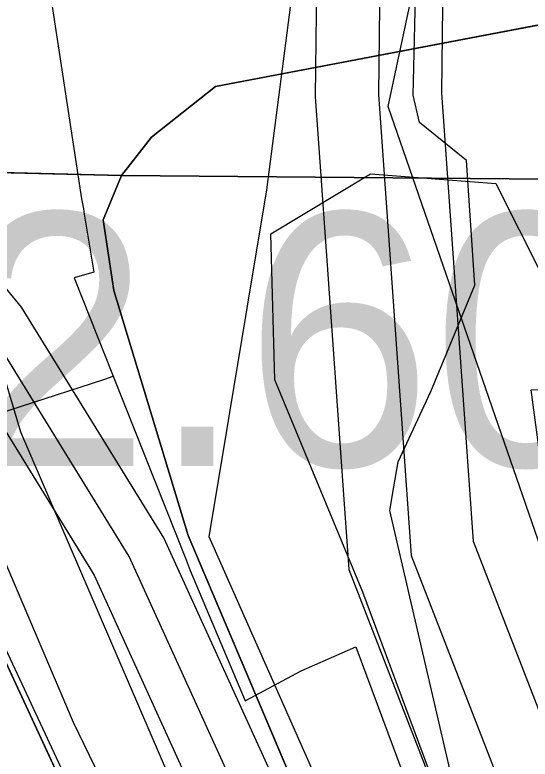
# Model space of a CAD drawing. Extents: x -706130 to -698555, y -971544 to -967260.
# Drawn here: x -704424.21 to -704403.83, y -969495.14 to -969465.71 of the extents above; entities that cross this region are included whole.
import ezdxf

# ---------------------------------------------------------------- set-up
doc = ezdxf.new("R2010")
doc.units = 0
for name, color, linetype in [('_Polohopis reambulance', 7, 'Continuous'), ('BPEJ I-II trida ochrany S', 7, 'Continuous'), ('Docházková izochrona - BUS S', 7, 'Continuous'), ('Docházková izochrona - VLAK N', 7, 'Continuous'), ('Kanalizace_stoka bez rozlišení N', 7, 'Continuous'), ('KN_Hranice_parcel', 7, 'Continuous'), ('KN_Polygon parcely', 7, 'Continuous'), ('KN_POZEMKY_14_OSTATNI PLOCHA', 7, 'Continuous'), ('KN_POZEMKY_5_ZAHRADA', 7, 'Continuous'), ('KN_VYUZITI_16_ostatni plocha_silnice', 7, 'Continuous'), ('KN_VYUZITI_19_ostatni plocha_zelen', 7, 'Continuous'), ('KN_Věcná břemena k části', 7, 'Continuous'), ('Komunikace III třídy osy S', 7, 'Continuous'), ('Koridor pro umístění staveb pro snižování ohrožení území povodněmi N', 7, 'Continuous'), ('Koridor pro umístění staveb pro snižování ohrožení území povodněmi N ŠRAFY', 7, 'Continuous'), ('Plochy doprava silniční - silnice I třídy S', 7, 'Continuous'), ('Plochy doprava silniční - silnice III třídy S', 7, 'Continuous'), ('Plochy smíšené obytné venkovské S', 7, 'Continuous'), ('Plochy vodní a vodních toku_linie zatrubněný tok S', 7, 'Continuous'), ('Plochy zeleně sídelní ostatní S', 7, 'Continuous'), ('Plynovody STL S', 7, 'Continuous'), ('Regulační bloky zastavěné S', 7, 'Continuous'), ('Regulační kódy zastavěné S', 7, 'Continuous'), ('Spoje_dálkový optický komunikační kabel S', 7, 'Continuous'), ('Trasy cykloturistické S', 7, 'Continuous'), ('Vodovodní řad - přiváděcí S', 7, 'Continuous'), ('Vodovodní řady - rozváděcí S', 7, 'Continuous'), ('VPS pro snizovani ohrozeni uzemi povodnemi_obrys N', 7, 'Continuous'), ('VPS pro snizovani ohrozeni uzemi povodnemi_plochy N', 7, 'Continuous'), ('VÝŠKOPIS_vrstevnice hlavní', 7, 'Continuous')]:
    doc.layers.add(name, color=color, linetype=linetype)

msp = doc.modelspace()

# ---------------------------------------------------------------- linework, layer by layer
at = {"layer": '_Polohopis reambulance'}
msp.add_line((-704419.99, -969472.06), (-704402.71, -969472.204), dxfattribs=at)
at = {"layer": 'BPEJ I-II trida ochrany S'}
msp.add_line((-704419.76, -969501.67), (-704427.86, -969484.22), dxfattribs=at)
at = {"layer": 'Docházková izochrona - BUS S'}
msp.add_arc((-704475.99, -969462.395), 400, 57.53029, 230.24409, dxfattribs=at)
at = {"layer": 'Docházková izochrona - VLAK N'}
msp.add_circle((-704165.451, -969778.767), 800, dxfattribs=at)
at = {"layer": 'Kanalizace_stoka bez rozlišení N'}
for points in [[(-704406.439, -969532.54), (-704399.238, -969525.356), (-704416.524, -969486.349), (-704414.245, -969472.63), (-704412.164, -969456.533)], [(-704406.439, -969532.54), (-704412.969, -969516.856), (-704419.643, -969501.34), (-704432.673, -969473.424), (-704454.152, -969473.196), (-704511.456, -969480.133)]]:
    msp.add_lwpolyline(points, dxfattribs=at)
at = {"layer": 'KN_Hranice_parcel'}
for p, q in [((-704402.95, -969466), (-704416.27, -969468.54)), ((-704416.27, -969468.54), (-704418.8, -969470.54)), ((-704418.8, -969470.54), (-704419.99, -969472.06)), ((-704447.07, -969471.38), (-704419.99, -969472.06)), ((-704419.99, -969472.06), (-704420.71, -969473.81)), ((-704420.71, -969473.81), (-704420.29, -969476.6)), ((-704419.76, -969501.67), (-704427.86, -969484.22))]:
    msp.add_line(p, q, dxfattribs=at)
msp.add_lwpolyline([(-704420.29, -969476.6), (-704417.35, -969486.29), (-704364.81, -969610.27), (-704358.33, -969634.69)], dxfattribs=at)
at = {"layer": 'KN_Polygon parcely'}
for points in [[(-704556.38, -969486.6), (-704531.14, -969482.67), (-704514.73, -969479.6), (-704510.17, -969478.31), (-704506.77, -969478.47), (-704503.73, -969478.61), (-704499.21, -969478.82), (-704473.1, -969477.69), (-704469.12, -969476.47), (-704465.69, -969475.72), (-704463.89, -969470.79), (-704447.07, -969471.38), (-704419.99, -969472.06), (-704418.8, -969470.54), (-704416.27, -969468.54), (-704402.95, -969466), (-704395.95, -969465.73), (-704388.74, -969468.01), (-704385.37, -969469.07), (-704376.58, -969471.85), (-704374.67, -969472.45), (-704368.67, -969472.85), (-704360.87, -969472.65)], [(-704357.98, -969539.78), (-704363.37, -969529.94), (-704368.32, -969517.5), (-704384.83, -969523.28), (-704386.05, -969520.48), (-704392.39, -969505.87), (-704397.25, -969503.69), (-704398.53, -969501.15), (-704402.66, -969488.92), (-704403.79, -969480.54), (-704402.39, -969480.49), (-704402.95, -969466), (-704416.27, -969468.54), (-704418.8, -969470.54), (-704419.99, -969472.06), (-704420.71, -969473.81), (-704420.29, -969476.6), (-704417.35, -969486.29), (-704364.81, -969610.27), (-704358.33, -969634.69)], [(-704358.33, -969634.69), (-704364.81, -969610.27), (-704417.35, -969486.29), (-704420.29, -969476.6), (-704420.71, -969473.81), (-704419.99, -969472.06), (-704447.07, -969471.38), (-704434.99, -969473.35), (-704432.08, -969475.13), (-704427.86, -969484.22), (-704419.76, -969501.67), (-704413.49, -969516.87), (-704393.39, -969565.83), (-704390.25, -969573.93), (-704385.47, -969585.14), (-704374.81, -969610.6), (-704366.88, -969634.96), (-704364.85, -969659.44), (-704364.46, -969665.52), (-704364.99, -969671.93), (-704370.34, -969707.96), (-704369.62, -969728.95), (-704367.64, -969748.84), (-704367.33, -969769.52)]]:
    msp.add_lwpolyline(points, dxfattribs=at)
msp.add_lwpolyline([(-704439.36, -969506.72), (-704422.13, -969502.28), (-704419.76, -969501.67), (-704427.86, -969484.22), (-704437.38, -969486.8), (-704447.85, -969485.62), (-704447.9, -969486.52), (-704445.87, -969508.4)], close=True, dxfattribs=at)
at = {"layer": 'KN_POZEMKY_14_OSTATNI PLOCHA'}
for p, q in [((-704416.27, -969468.54), (-704402.95, -969466)), ((-704402.95, -969466), (-704416.27, -969468.54)), ((-704418.8, -969470.54), (-704416.27, -969468.54)), ((-704416.27, -969468.54), (-704418.8, -969470.54)), ((-704419.99, -969472.06), (-704418.8, -969470.54)), ((-704418.8, -969470.54), (-704419.99, -969472.06)), ((-704447.07, -969471.38), (-704419.99, -969472.06)), ((-704419.99, -969472.06), (-704447.07, -969471.38)), ((-704420.71, -969473.81), (-704419.99, -969472.06)), ((-704419.99, -969472.06), (-704420.71, -969473.81)), ((-704420.29, -969476.6), (-704420.71, -969473.81)), ((-704420.71, -969473.81), (-704420.29, -969476.6)), ((-704417.35, -969486.29), (-704420.29, -969476.6)), ((-704420.29, -969476.6), (-704417.35, -969486.29)), ((-704419.76, -969501.67), (-704427.86, -969484.22)), ((-704364.81, -969610.27), (-704417.35, -969486.29)), ((-704417.35, -969486.29), (-704364.81, -969610.27))]:
    msp.add_line(p, q, dxfattribs=at)
at = {"layer": 'KN_POZEMKY_5_ZAHRADA'}
msp.add_line((-704427.86, -969484.22), (-704419.76, -969501.67), dxfattribs=at)
at = {"layer": 'KN_VYUZITI_16_ostatni plocha_silnice'}
for p, q in [((-704402.95, -969466), (-704416.27, -969468.54)), ((-704416.27, -969468.54), (-704418.8, -969470.54)), ((-704418.8, -969470.54), (-704419.99, -969472.06)), ((-704447.07, -969471.38), (-704419.99, -969472.06)), ((-704419.99, -969472.06), (-704447.07, -969471.38)), ((-704419.99, -969472.06), (-704420.71, -969473.81)), ((-704420.71, -969473.81), (-704420.29, -969476.6)), ((-704420.29, -969476.6), (-704417.35, -969486.29)), ((-704419.76, -969501.67), (-704427.86, -969484.22)), ((-704417.35, -969486.29), (-704364.81, -969610.27))]:
    msp.add_line(p, q, dxfattribs=at)
at = {"layer": 'KN_VYUZITI_19_ostatni plocha_zelen'}
for p, q in [((-704416.27, -969468.54), (-704402.95, -969466)), ((-704418.8, -969470.54), (-704416.27, -969468.54)), ((-704419.99, -969472.06), (-704418.8, -969470.54)), ((-704420.71, -969473.81), (-704419.99, -969472.06)), ((-704420.29, -969476.6), (-704420.71, -969473.81)), ((-704417.35, -969486.29), (-704420.29, -969476.6)), ((-704364.81, -969610.27), (-704417.35, -969486.29))]:
    msp.add_line(p, q, dxfattribs=at)
at = {"layer": 'KN_Věcná břemena k části'}
msp.add_lwpolyline([(-704428.4, -969471.85), (-704432.35, -969471.75), (-704432.03, -969472.34), (-704426.51, -969479.06), (-704421.07, -969487.87), (-704410.32, -969511.47), (-704401.05, -969533.15), (-704396.06, -969545.29), (-704381.09, -969580.43), (-704372.53, -969601.56), (-704365.87, -969618.8), (-704364.7, -969621.48), (-704363.73, -969621.2), (-704363.43, -969621.42), (-704361.91, -969621.19), (-704363.02, -969617.01), (-704363.22, -969617.02), (-704369.91, -969599.69), (-704378.11, -969579.43), (-704393.3, -969543.81), (-704398.1, -969532.15), (-704407.72, -969509.65), (-704418.31, -969486.39), (-704423.94, -969477.27)], close=True, dxfattribs=at)
at = {"layer": 'Komunikace III třídy osy S'}
msp.add_lwpolyline([(-704429.54, -969463.57), (-704423.99, -969482.19), (-704407.2, -969521.16), (-704403.306, -969530.197), (-704376.954, -969591.357), (-704368.24, -969612.28), (-704367.05, -969615.52), (-704366.318, -969618.141), (-704364.99, -969624.24), (-704363.87, -969630.36), (-704362.467, -969643.977), (-704361.592, -969655.36), (-704361.753, -969668.137), (-704364.753, -969691.367), (-704365.538, -969697.3), (-704366.324, -969705.663), (-704362.43, -969771.16)], dxfattribs=at)
at = {"layer": 'Koridor pro umístění staveb pro snižování ohrožení území povodněmi N'}
for points in [[(-704412.159, -969454.523), (-704412.327, -969468.934), (-704411.003, -969487.636), (-704399.919, -969516.164), (-704396.994, -969524.271), (-704384.874, -969543.991), (-704371.738, -969574.346), (-704363.311, -969602.244), (-704351.791, -969626.952)], [(-704358.629, -969600.456), (-704367.035, -969572.625), (-704380.427, -969541.677), (-704392.465, -969522.091), (-704395.236, -969514.41), (-704406.069, -969486.53), (-704407.325, -969468.786), (-704407.166, -969455.151)]]:
    msp.add_lwpolyline(points, dxfattribs=at)
at = {"layer": 'Koridor pro umístění staveb pro snižování ohrožení území povodněmi N ŠRAFY'}
for points in [[(-704412.159, -969454.523), (-704412.327, -969468.934), (-704411.003, -969487.636), (-704399.919, -969516.164), (-704396.994, -969524.271), (-704384.874, -969543.991), (-704371.738, -969574.346), (-704363.311, -969602.244), (-704351.791, -969626.952)], [(-704358.629, -969600.456), (-704367.035, -969572.625), (-704380.427, -969541.677), (-704392.465, -969522.091), (-704395.236, -969514.41), (-704406.069, -969486.53), (-704407.325, -969468.786), (-704407.166, -969455.151)]]:
    msp.add_lwpolyline(points, dxfattribs=at)
at = {"layer": 'Plochy doprava silniční - silnice I třídy S'}
for p, q in [((-704447.07, -969471.38), (-704419.99, -969472.06)), ((-704419.99, -969472.06), (-704402.71, -969472.204))]:
    msp.add_line(p, q, dxfattribs=at)
at = {"layer": 'Plochy doprava silniční - silnice III třídy S'}
for p, q in [((-704419.99, -969472.06), (-704447.07, -969471.38)), ((-704420.71, -969473.81), (-704419.99, -969472.06)), ((-704420.29, -969476.6), (-704420.71, -969473.81)), ((-704417.35, -969486.29), (-704420.29, -969476.6)), ((-704427.86, -969484.22), (-704419.76, -969501.67)), ((-704364.81, -969610.27), (-704417.35, -969486.29))]:
    msp.add_line(p, q, dxfattribs=at)
at = {"layer": 'Plochy smíšené obytné venkovské S'}
msp.add_line((-704419.76, -969501.67), (-704427.86, -969484.22), dxfattribs=at)
at = {"layer": 'Plochy vodní a vodních toku_linie zatrubněný tok S'}
msp.add_lwpolyline([(-704409.662, -969454.837), (-704409.826, -969468.86), (-704408.536, -969487.083), (-704397.578, -969515.287), (-704394.729, -969523.181), (-704382.651, -969542.834), (-704369.386, -969573.486), (-704360.97, -969601.35), (-704349.62, -969625.691)], dxfattribs=at)
at = {"layer": 'Plochy zeleně sídelní ostatní S'}
for p, q in [((-704419.99, -969472.06), (-704420.71, -969473.81)), ((-704402.71, -969472.204), (-704419.99, -969472.06)), ((-704417.35, -969486.29), (-704389.115, -969552.917))]:
    msp.add_line(p, q, dxfattribs=at)
msp.add_lwpolyline([(-704420.71, -969473.81), (-704420.29, -969476.6), (-704417.35, -969486.29)], dxfattribs=at)
at = {"layer": 'Plynovody STL S'}
for points in [[(-704422.919, -969464.152), (-704421.57, -969472.98), (-704421.5, -969473.38), (-704421.47, -969473.59), (-704421.09, -969475.88), (-704421.86, -969476.1), (-704420.315, -969479.997), (-704417.438, -969487.256), (-704417.27, -969487.68), (-704415.1, -969492.84), (-704412.89, -969491.65), (-704410.72, -969490.7), (-704406.886, -969501.01), (-704406.523, -969501.987), (-704402.861, -969512.192), (-704401.86, -969515.44), (-704401.847, -969515.476), (-704400.33, -969520.03), (-704399.303, -969522.726), (-704397.48, -969527.51)], [(-704527.116, -969487.513), (-704515.98, -969485.66), (-704500.81, -969482.77), (-704498.62, -969482.42), (-704488.54, -969481.34), (-704476.1, -969479.48), (-704474.75, -969479.15), (-704471.25, -969476.59), (-704463.94, -969471.53), (-704460.43, -969470.51), (-704455.69, -969469.65), (-704445.93, -969469.26), (-704439.2, -969469.52), (-704435.9, -969470.42), (-704434.02, -969471.7), (-704431.32, -969474.72), (-704428.49, -969479.24), (-704427.888, -969480.652), (-704427.21, -969482.24), (-704420.695, -969480.121), (-704420.315, -969479.997)]]:
    msp.add_lwpolyline(points, dxfattribs=at)
at = {"layer": 'Regulační bloky zastavěné S'}
for p, q in [((-704447.07, -969471.38), (-704419.99, -969472.06)), ((-704419.99, -969472.06), (-704420.71, -969473.81)), ((-704402.71, -969472.204), (-704419.99, -969472.06)), ((-704419.99, -969472.06), (-704402.71, -969472.204)), ((-704419.76, -969501.67), (-704427.86, -969484.22)), ((-704417.35, -969486.29), (-704389.115, -969552.917))]:
    msp.add_line(p, q, dxfattribs=at)
msp.add_lwpolyline([(-704420.71, -969473.81), (-704420.29, -969476.6), (-704417.35, -969486.29)], dxfattribs=at)
at = {"layer": 'Spoje_dálkový optický komunikační kabel S'}
msp.add_lwpolyline([(-704397.83, -969525.92), (-704399.61, -969519.69), (-704399.88, -969519.14), (-704401.59, -969511.38), (-704402.4, -969509.16), (-704405.33, -969501.16), (-704406.7, -969496.84), (-704408.66, -969488.375), (-704409.37, -969485.31), (-704409.214, -969484.371), (-704409.05, -969483.38), (-704407.76, -969480.6), (-704406.01, -969476.4), (-704406.35, -969471.47), (-704408.2, -969469.96), (-704408.46, -969468.88), (-704408.18, -969457.24)], dxfattribs=at)
at = {"layer": 'Trasy cykloturistické S'}
msp.add_lwpolyline([(-704367.33, -969769.52), (-704367.64, -969748.84), (-704369.62, -969728.95), (-704370.34, -969707.96), (-704364.99, -969671.93), (-704366.88, -969634.96), (-704374.81, -969610.6), (-704385.47, -969585.14), (-704390.25, -969573.93), (-704405.737, -969535.756), (-704390.91, -969520.297), (-704402.66, -969488.92), (-704409.442, -969469.332), (-704406.65, -969456.24)], dxfattribs=at)
at = {"layer": 'Vodovodní řad - přiváděcí S'}
msp.add_lwpolyline([(-704362.62, -969618.56), (-704364.17, -969618.62), (-704364.24, -969618.64), (-704364.42, -969618.23), (-704371.11, -969600.89), (-704379.6, -969579.93), (-704394.68, -969544.55), (-704399.57, -969532.65), (-704409.02, -969510.56), (-704419.69, -969487.13), (-704425.24, -969478.14), (-704430.82, -969471.35), (-704437.64, -969456.05)], dxfattribs=at)
at = {"layer": 'Vodovodní řady - rozváděcí S'}
msp.add_lwpolyline([(-704403.701, -969532.376), (-704410.7, -969517.31), (-704417.49, -969502.78), (-704421.89, -969493.69), (-704430.13, -969474.35), (-704431.131, -969471.916)], dxfattribs=at)
at = {"layer": 'VPS pro snizovani ohrozeni uzemi povodnemi_obrys N'}
for points in [[(-704412.159, -969454.523), (-704412.327, -969468.934), (-704411.003, -969487.636), (-704399.919, -969516.164), (-704396.994, -969524.271), (-704384.874, -969543.991), (-704371.738, -969574.346), (-704363.311, -969602.244), (-704351.791, -969626.952)], [(-704358.629, -969600.456), (-704367.035, -969572.625), (-704380.427, -969541.677), (-704392.465, -969522.091), (-704395.236, -969514.41), (-704406.069, -969486.53), (-704407.325, -969468.786), (-704407.166, -969455.151)]]:
    msp.add_lwpolyline(points, dxfattribs=at)
at = {"layer": 'VPS pro snizovani ohrozeni uzemi povodnemi_plochy N'}
for points in [[(-704412.159, -969454.523), (-704412.327, -969468.934), (-704411.003, -969487.636), (-704399.919, -969516.164), (-704396.994, -969524.271), (-704384.874, -969543.991), (-704371.738, -969574.346), (-704363.311, -969602.244), (-704351.791, -969626.952)], [(-704358.629, -969600.456), (-704367.035, -969572.625), (-704380.427, -969541.677), (-704392.465, -969522.091), (-704395.236, -969514.41), (-704406.069, -969486.53), (-704407.325, -969468.786), (-704407.166, -969455.151)]]:
    msp.add_lwpolyline(points, dxfattribs=at)
at = {"layer": 'VÝŠKOPIS_vrstevnice hlavní'}
for points in [[(-704414.085, -969474.367), (-704410.141, -969471.988), (-704405.178, -969472.377), (-704389.398, -969503.708), (-704358.104, -969571.706), (-704352.175, -969580.166), (-704344.386, -969589.004), (-704337.211, -969595.855), (-704326.453, -969607.807), (-704323.624, -969615.139), (-704324.135, -969619.606), (-704327.659, -969633.867), (-704330.295, -969642.546), (-704332.952, -969657.431), (-704334.746, -969673.932), (-704334.181, -969690.441), (-704332.357, -969701.37), (-704330.068, -969721.856), (-704326.014, -969734.033), (-704319.758, -969755.651)], [(-704414.344, -969758.804), (-704408.719, -969747.157), (-704406.942, -969735.496), (-704405.855, -969707.822), (-704397.902, -969668.628), (-704397.853, -969653.983), (-704399.798, -969642.185), (-704401.874, -969632.125), (-704408.019, -969614.231), (-704413.879, -969585.665), (-704413.348, -969575.489), (-704414.187, -969566.798), (-704420.095, -969552.133), (-704426.449, -969522.696), (-704423.083, -969518.239), (-704419.232, -969517.383), (-704414.033, -969521.373), (-704406.859, -969535.01), (-704398.486, -969531.394), (-704402.812, -969511.521), (-704407.043, -969497.685), (-704410.44, -969488.533), (-704413.928, -969480.136), (-704414.085, -969474.367)]]:
    msp.add_lwpolyline(points, dxfattribs=at)

# ---------------------------------------------------------------- texts
at = {"layer": 'Regulační kódy zastavěné S'}
msp.add_text('OV.2.60.10', height=10, dxfattribs=at).set_placement((-704449.32, -969483.544))

doc.saveas('drawing.dxf')
